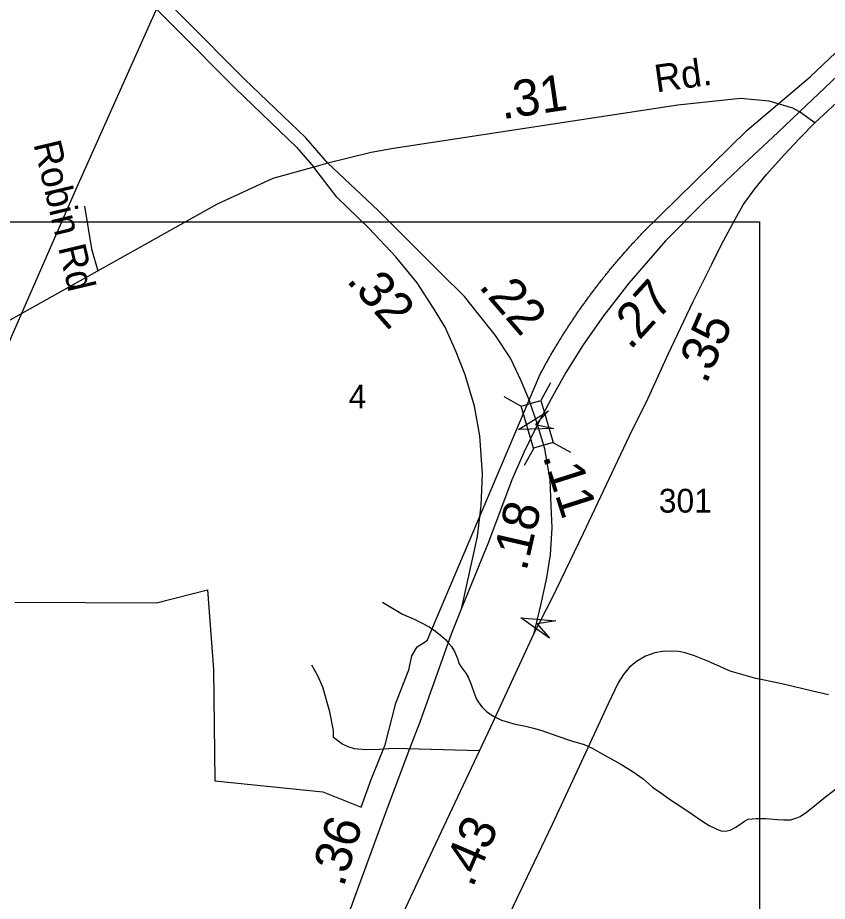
# Model space of a CAD drawing. Extents: x 2220236 to 2384410, y 720751 to 894131.
# Drawn here: x 2363977 to 2366771, y 834213 to 837260 of the extents above; entities that cross this region are included whole.
import ezdxf

# ---------------------------------------------------------------- set-up
doc = ezdxf.new("R2010")
doc.units = 0
doc.layers.add('Default', color=7, linetype='Continuous')

msp = doc.modelspace()

# ---------------------------------------------------------------- linework, layer by layer
at = {"layer": 'Default'}
for p, q in [((2365815.8, 836000.6), (2365782.5, 835940.1)), ((2365654.3, 835953.8), (2365714.7, 835920.5)), ((2365758, 835775.7), (2365724.7, 835715.3)), ((2365824.3, 835794.9), (2365884.7, 835761.6))]:
    msp.add_line(p, q, dxfattribs=at)
for points in [[(2365047.6, 836757.8), (2364971.5, 836845), (2364759.9, 837047.4), (2364549.1, 837259.9), (2364195.2, 837615.6), (2363901.9, 837907.5), (2363465.1, 838347.7), (2363011.2, 838803.3), (2362773.6, 839045.7), (2362648.7, 839166), (2362545.4, 839253.7), (2362442, 839335.2), (2362359.8, 839390.5), (2362284.1, 839433.2), (2362196.3, 839477.1), (2362076, 839531.8), (2361981.2, 839570.5)], [(2361962.6, 839529.4), (2362058.2, 839490.4), (2362176.9, 839436.4), (2362262.9, 839393.3), (2362336.1, 839352.1), (2362415.4, 839298.8), (2362516.8, 839218.8), (2362618.4, 839132.6), (2362741.8, 839013.7), (2362979.1, 838771.6), (2363433.1, 838315.9), (2363870, 837875.6), (2364163.3, 837583.7), (2364517.1, 837228.1), (2364728.3, 837015.2), (2364938.9, 836813.9), (2364999.1, 836744.8)], [(2367881.5, 838035.2), (2367823.1, 838025.3), (2367698.7, 837905.5), (2367439.2, 837659), (2367039.4, 837280.3), (2366828.6, 837081.1), (2366675, 836935.4)], [(2366727.6, 836897.2), (2366878.3, 837036.1), (2366990.8, 837142.8), (2367117, 837260.7), (2367486.6, 837605.6), (2367752, 837856.9), (2367864.5, 837970.7), (2367881.5, 838035.2)], [(2364607, 837628.1), (2364180.7, 836673.2), (2363958.7, 836166.7), (2363737, 835648.3), (2363507.5, 835115.6), (2363260.7, 834528.9), (2363046.8, 834030.5), (2362542.8, 832870.8), (2362323.1, 832356.4), (2362132.5, 831914.2), (2361865.6, 831321.2), (2361676.6, 830902.9), (2361499.7, 830489.1), (2361242.7, 829918.1), (2360865.2, 829049.9), (2360582.9, 828412.7)], [(2363967.5, 835244.7), (2364456.8, 835241.6), (2364632, 835286.4), (2364652.5, 835011.8), (2364658, 834628.3), (2365030.5, 834590.2), (2365162.2, 834536.8), (2365196.5, 834633.2), (2365245.8, 834752.2), (2365282, 834896.2), (2365327, 835010.4), (2365337.8, 835059.4), (2365355.5, 835090.6), (2365389.8, 835112.5), (2365776.2, 836022.9), (2365777.8, 836026), (2365779.5, 836029.1), (2365781.2, 836032.2), (2365782.8, 836035.2), (2365784.5, 836038.3), (2365786, 836041.4), (2365787.8, 836044.5), (2365789.5, 836047.6), (2365791, 836050.6), (2365792.8, 836053.8), (2365794.5, 836056.8), (2365796.2, 836059.9), (2365797.8, 836062.9), (2365799.5, 836066), (2365801.2, 836069.1), (2365803, 836072.1), (2365804.8, 836075.1), (2365806.5, 836078.2), (2365808.2, 836081.2), (2365809.8, 836084.2), (2365811.5, 836087.3), (2365813.2, 836090.4), (2365815, 836093.4), (2365816.8, 836096.4), (2365818.5, 836099.4), (2365820.2, 836102.5), (2365822, 836105.5), (2365823.8, 836108.5), (2365825.8, 836111.6), (2365827.5, 836114.6), (2365829.2, 836117.6), (2365831, 836120.6), (2365832.8, 836123.6), (2365834.5, 836126.6), (2365836.2, 836129.6), (2365838.2, 836132.6), (2365840, 836135.6), (2365841.8, 836138.6), (2365843.5, 836141.6), (2365845.5, 836144.6), (2365847.2, 836147.6), (2365849, 836150.5), (2365851, 836153.5), (2365852.8, 836156.5), (2365854.8, 836159.4), (2365856.5, 836162.4), (2365858.2, 836165.4), (2365860.2, 836168.3), (2365862, 836171.3), (2365864, 836174.2), (2365865.8, 836177.2), (2365867.8, 836180.2), (2365869.5, 836183.1), (2365871.5, 836186.1), (2365873.5, 836189), (2365875.2, 836191.9), (2365877.2, 836194.9), (2365879, 836197.8), (2365881, 836200.8), (2365883, 836203.6), (2365884.8, 836206.6), (2365886.8, 836209.5), (2365888.8, 836212.4), (2365890.8, 836215.3), (2365892.5, 836218.2), (2365894.5, 836221.1), (2365896.5, 836224.1), (2365898.5, 836226.9), (2365900.5, 836229.9), (2365902.5, 836232.8), (2365904.2, 836235.6), (2365906.2, 836238.5), (2365908.2, 836241.4), (2365910.2, 836244.3), (2365912.2, 836247.2), (2365914.2, 836250.1), (2365916.2, 836252.9), (2365918.2, 836255.8), (2365920.2, 836258.6), (2365922.2, 836261.5), (2365924.2, 836264.4), (2365926.2, 836267.2), (2365928.5, 836270.1), (2365930.5, 836272.9), (2365932.5, 836275.8), (2365934.5, 836278.6), (2365936.5, 836281.4), (2365938.5, 836284.3), (2365940.8, 836287.1), (2365942.8, 836289.9), (2365944.8, 836292.8), (2365946.8, 836295.6), (2365949, 836298.4), (2365951, 836301.2), (2365953, 836304.1), (2365955.2, 836306.9), (2365957.2, 836309.7), (2365959.2, 836312.5), (2365961.5, 836315.3), (2365963.5, 836318.1), (2365965.8, 836320.9), (2365967.8, 836323.7), (2365970, 836326.4), (2365972, 836329.2), (2365974.2, 836332), (2365976.2, 836334.8), (2365978.5, 836337.6), (2365980.5, 836340.3), (2365982.8, 836343.1), (2365984.8, 836345.9), (2365989.2, 836351.4), (2365991.2, 836354.1), (2365995.8, 836359.6), (2365997.8, 836362.4), (2366000, 836365.1), (2366002.8, 836368.4), (2366004.5, 836370.6), (2366006.5, 836373.3), (2366008.8, 836376), (2366011, 836378.8), (2366013.2, 836381.4), (2366015.5, 836384.2), (2366017.5, 836386.9), (2366019.8, 836389.6), (2366022, 836392.3), (2366024.2, 836395), (2366026.5, 836397.7), (2366028.8, 836400.4), (2366031, 836403.1), (2366033.2, 836405.8), (2366035.5, 836408.4), (2366037.8, 836411.1), (2366040, 836413.8), (2366042.2, 836416.4), (2366044.5, 836419.1), (2366046.8, 836421.8), (2366049, 836424.4), (2366051.2, 836427.1), (2366053.8, 836429.8), (2366056, 836432.4), (2366058.2, 836435.1), (2366062.8, 836440.3), (2366065, 836442.9), (2366067.5, 836445.6), (2366072, 836450.8), (2366074.5, 836453.4), (2366079, 836458.7), (2366081.5, 836461.2), (2366086, 836466.5), (2366088.5, 836469.1), (2366090.8, 836471.7), (2366093, 836474.2), (2366095.5, 836476.8), (2366097.8, 836479.4), (2366100.2, 836482), (2366102.5, 836484.6), (2366105, 836487.1), (2366107.2, 836489.7), (2366109.8, 836492.2), (2366112, 836494.8), (2366114.5, 836497.4), (2366117, 836499.9), (2366119.2, 836502.5), (2366121.8, 836505), (2366124, 836507.6), (2366126.5, 836510.1), (2366129, 836512.6), (2366131.2, 836515.1), (2366134.8, 836518.6), (2366494, 836872.4), (2366712.2, 837056.4), (2367263.5, 837579.8)], [(2363967.5, 835244.7), (2364456.8, 835241.6), (2364632, 835286.4), (2364652.5, 835011.8), (2364658, 834628.3), (2365030.5, 834590.2), (2365162.2, 834536.8), (2365196.5, 834633.2), (2365245.8, 834752.2), (2365282, 834896.2), (2365327, 835010.4), (2365337.8, 835059.4), (2365355.5, 835090.6), (2365389.8, 835112.5), (2365776.2, 836022.9), (2365777.8, 836026), (2365779.5, 836029.1), (2365781.2, 836032.2), (2365782.8, 836035.2), (2365784.5, 836038.3), (2365786, 836041.4), (2365787.8, 836044.5), (2365789.5, 836047.6), (2365791, 836050.6), (2365792.8, 836053.8), (2365794.5, 836056.8), (2365796.2, 836059.9), (2365797.8, 836062.9), (2365799.5, 836066), (2365801.2, 836069.1), (2365803, 836072.1), (2365804.8, 836075.1), (2365806.5, 836078.2), (2365808.2, 836081.2), (2365809.8, 836084.2), (2365811.5, 836087.3), (2365813.2, 836090.4), (2365815, 836093.4), (2365816.8, 836096.4), (2365818.5, 836099.4), (2365820.2, 836102.5), (2365822, 836105.5), (2365823.8, 836108.5), (2365825.8, 836111.6), (2365827.5, 836114.6), (2365829.2, 836117.6), (2365831, 836120.6), (2365832.8, 836123.6), (2365834.5, 836126.6), (2365836.2, 836129.6), (2365838.2, 836132.6), (2365840, 836135.6), (2365841.8, 836138.6), (2365843.5, 836141.6), (2365845.5, 836144.6), (2365847.2, 836147.6), (2365849, 836150.5), (2365851, 836153.5), (2365852.8, 836156.5), (2365854.8, 836159.4), (2365856.5, 836162.4), (2365858.2, 836165.4), (2365860.2, 836168.3), (2365862, 836171.3), (2365864, 836174.2), (2365865.8, 836177.2), (2365867.8, 836180.2), (2365869.5, 836183.1), (2365871.5, 836186.1), (2365873.5, 836189), (2365875.2, 836191.9), (2365877.2, 836194.9), (2365879, 836197.8), (2365881, 836200.8), (2365883, 836203.6), (2365884.8, 836206.6), (2365886.8, 836209.5), (2365888.8, 836212.4), (2365890.8, 836215.3), (2365892.5, 836218.2), (2365894.5, 836221.1), (2365896.5, 836224.1), (2365898.5, 836226.9), (2365900.5, 836229.9), (2365902.5, 836232.8), (2365904.2, 836235.6), (2365906.2, 836238.5), (2365908.2, 836241.4), (2365910.2, 836244.3), (2365912.2, 836247.2), (2365914.2, 836250.1), (2365916.2, 836252.9), (2365918.2, 836255.8), (2365920.2, 836258.6), (2365922.2, 836261.5), (2365924.2, 836264.4), (2365926.2, 836267.2), (2365928.5, 836270.1), (2365930.5, 836272.9), (2365932.5, 836275.8), (2365934.5, 836278.6), (2365936.5, 836281.4), (2365938.5, 836284.3), (2365940.8, 836287.1), (2365942.8, 836289.9), (2365944.8, 836292.8), (2365946.8, 836295.6), (2365949, 836298.4), (2365951, 836301.2), (2365953, 836304.1), (2365955.2, 836306.9), (2365957.2, 836309.7), (2365959.2, 836312.5), (2365961.5, 836315.3), (2365963.5, 836318.1), (2365965.8, 836320.9), (2365967.8, 836323.7), (2365970, 836326.4), (2365972, 836329.2), (2365974.2, 836332), (2365976.2, 836334.8), (2365978.5, 836337.6), (2365980.5, 836340.3), (2365982.8, 836343.1), (2365984.8, 836345.9), (2365989.2, 836351.4), (2365991.2, 836354.1), (2365995.8, 836359.6), (2365997.8, 836362.4), (2366000, 836365.1), (2366002.8, 836368.4), (2366004.5, 836370.6), (2366006.5, 836373.3), (2366008.8, 836376), (2366011, 836378.8), (2366013.2, 836381.4), (2366015.5, 836384.2), (2366017.5, 836386.9), (2366019.8, 836389.6), (2366022, 836392.3), (2366024.2, 836395), (2366026.5, 836397.7), (2366028.8, 836400.4), (2366031, 836403.1), (2366033.2, 836405.8), (2366035.5, 836408.4), (2366037.8, 836411.1), (2366040, 836413.8), (2366042.2, 836416.4), (2366044.5, 836419.1), (2366046.8, 836421.8), (2366049, 836424.4), (2366051.2, 836427.1), (2366053.8, 836429.8), (2366056, 836432.4), (2366058.2, 836435.1), (2366062.8, 836440.3), (2366065, 836442.9), (2366067.5, 836445.6), (2366072, 836450.8), (2366074.5, 836453.4), (2366079, 836458.7), (2366081.5, 836461.2), (2366086, 836466.5), (2366088.5, 836469.1), (2366090.8, 836471.7), (2366093, 836474.2), (2366095.5, 836476.8), (2366097.8, 836479.4), (2366100.2, 836482), (2366102.5, 836484.6), (2366105, 836487.1), (2366107.2, 836489.7), (2366109.8, 836492.2), (2366112, 836494.8), (2366114.5, 836497.4), (2366117, 836499.9), (2366119.2, 836502.5), (2366121.8, 836505), (2366124, 836507.6), (2366126.5, 836510.1), (2366129, 836512.6), (2366131.2, 836515.1), (2366134.8, 836518.6), (2366494, 836872.4), (2366712.2, 837056.4), (2367263.5, 837579.8)], [(2366675, 836935.4), (2366651.6, 836948.3), (2366570, 836971.9), (2366470.8, 836980.7), (2366254.6, 836958.1), (2365273.9, 836808.5), (2365197.3, 836795), (2365047.6, 836757.8)], [(2366675, 836935.4), (2366599.8, 836864.1), (2366466.4, 836739.4), (2366346.1, 836624.8), (2366212.7, 836489.8), (2366086.5, 836344.8), (2365998.1, 836231.6), (2365928.5, 836131.5), (2365869, 836035.8), (2365818.3, 835945.8), (2365770.5, 835856.5)], [(2366727.6, 836897.2), (2366675, 836935.4)], [(2365759.6, 835137.8), (2365821.9, 835258.2), (2365929.2, 835481.6), (2366088.7, 835818.2), (2366152.5, 835947.3), (2366222.1, 836099.6), (2366307.6, 836280.9), (2366372.9, 836410), (2366404.8, 836475.3), (2366452.6, 836565.3), (2366480.2, 836614.6), (2366520.8, 836669.7), (2366561.4, 836719.1), (2366622.3, 836787.2), (2366674.5, 836842.9), (2366727.6, 836897.2)], [(2365047.6, 836757.8), (2364999.1, 836744.8)], [(2365770.5, 835856.5), (2365741.6, 835941.7), (2365714.1, 836007), (2365677.8, 836085.3), (2365625.7, 836163.7), (2365567.7, 836237.7), (2365518.4, 836298.6), (2365435.7, 836379.8), (2365329.9, 836485.7), (2365221.1, 836594.5), (2365047.6, 836757.8)], [(2364999.1, 836744.8), (2364858.1, 836705.3), (2364665.2, 836617), (2363941.9, 836212.7), (2362886.5, 835596.2), (2362347.4, 835295.3), (2362029.8, 835139.9), (2361597.6, 834994.4), (2361396.7, 834947.3), (2361273.2, 834936), (2361040.9, 834932.8), (2360542.2, 834969.2), (2359799.4, 835041.1), (2359680.3, 835048.4), (2359095.4, 835105.6), (2358650.7, 835139.4), (2356308.8, 835355.1), (2356191, 835353.7), (2355753.2, 835178.6), (2355464.7, 835076.4), (2355163.2, 834954.7), (2355002.7, 834896.3), (2354765.2, 834839.5), (2354690.6, 834836.3)], [(2365510.3, 835225.3), (2365563.3, 835470.2), (2365576.4, 835577.6), (2365580.7, 835686.4), (2365572, 835818.4), (2365553.2, 835919.9), (2365521.3, 836028.7), (2365489.4, 836110), (2365451.7, 836192.7), (2365412.5, 836258), (2365356, 836345), (2365282, 836434.9), (2365189.2, 836533.6), (2365079, 836640.9), (2364999.1, 836744.8)], [(2364207.8, 836610.1), (2364232.1, 836462.5), (2364254.1, 836386.3)], [(2352250.4, 836555.8), (2366536.4, 836555.8), (2366536.4, 826026.4), (2352250.4, 826026.4), (2352250.4, 836555.8)], [(2365770.5, 835856.5), (2365723.3, 835760.1), (2365682.7, 835665.8), (2365601.5, 835451.1), (2365510.3, 835225.3)], [(2365759.6, 835137.8), (2365782.2, 835233.8), (2365802.5, 835328.1), (2365815.6, 835407.8), (2365821.4, 835500.7), (2365818.5, 835576.1), (2365814.9, 835666.1), (2365796, 835773.4), (2365770.5, 835856.5)], [(2365236.1, 835244.7), (2365270.4, 835223.1), (2365304.7, 835203.2), (2365345.2, 835185.1), (2365371, 835172.4), (2365397.1, 835158.7), (2365419.1, 835143.9), (2365437.4, 835129.2), (2365453.7, 835115.1), (2365463.7, 835103), (2365474.1, 835091.3), (2365484, 835073.6), (2365494.5, 835049.5), (2365501.1, 835031.7), (2365506.8, 835022.1), (2365523.1, 834999.8), (2365531.2, 834986), (2365541.5, 834960.1), (2365551.9, 834930.4), (2365560.3, 834910), (2365568.3, 834897.2), (2365580.4, 834882.3), (2365596.5, 834866.5), (2365618.8, 834851), (2365646.9, 834837.4), (2365673.9, 834828.7), (2365689.1, 834824.4), (2365729.2, 834816.2), (2365757, 834809.8), (2365785.3, 834801.1), (2365837.5, 834783.5), (2365887.8, 834765.9), (2365932, 834752.9), (2365945, 834747.9), (2365962.1, 834739.4), (2365986.3, 834725.6), (2366014.5, 834709.7), (2366058.8, 834685.9), (2366101.3, 834659.1), (2366135.4, 834634.9), (2366167.8, 834606), (2366200.2, 834584.3), (2366230.3, 834562.6), (2366268.7, 834536.9), (2366304.8, 834513.1), (2366341.3, 834487.4), (2366363.5, 834473.5), (2366391.7, 834459.9), (2366405, 834455.5), (2366419.8, 834454.5), (2366435.7, 834458.4), (2366452.4, 834466.7), (2366469.4, 834477.2), (2366485.3, 834489.3), (2366497.2, 834495.4), (2366525, 834498.2), (2366559.2, 834497.9), (2366599.3, 834494.6), (2366621.1, 834493.2), (2366645.3, 834493.2), (2366665.1, 834500), (2366677, 834505.4), (2366698.7, 834520.1), (2366714.6, 834532.2), (2366764.2, 834572.9), (2366813.8, 834611.1)], [(2365510.3, 835225.3), (2365473.2, 835133.4), (2365364.5, 834830.2), (2365329.7, 834737.9), (2365251.4, 834529.9), (2365148.4, 834251.4), (2365106.4, 834135.3), (2365029.5, 833920.6), (2364970.1, 833765.4), (2364925.1, 833618.9), (2364862.2, 833475.2), (2364807.7, 833284.2), (2364772, 833128.9), (2364733.2, 832971.8), (2364637.7, 832573.8), (2364524.4, 832047.2), (2364427.5, 831612.6), (2364329.8, 831169), (2364266.4, 830882.6)], [(2364341.4, 830867.4), (2364393.2, 831103.9), (2364420.8, 831237.8), (2364498, 831571.5), (2364594.9, 832016), (2364735.9, 832652.3), (2364813.5, 832983.4), (2364844.3, 833111.9), (2364872, 833215.5), (2364935.3, 833404.7), (2364974.6, 833500.2), (2365031.7, 833594.2), (2365108.6, 833753.8), (2365152.1, 833848.1), (2365266.6, 834086), (2365401.4, 834373.3), (2365610.2, 834814.3), (2365759.6, 835137.8)], [(2366774.5, 834924.5), (2366719.4, 834937.6), (2366652.7, 834953.5), (2366603.4, 834965.1), (2366523.7, 834981.1), (2366475.8, 834994.2), (2366435.2, 835005.8), (2366378.7, 835031.9), (2366352.6, 835043.5), (2366312, 835059.4), (2366280.1, 835069.6), (2366258.3, 835073.9), (2366233.7, 835075.4), (2366201.8, 835073.9), (2366175.7, 835069.6), (2366143.8, 835058), (2366111.9, 835039.1), (2366087.2, 835018.8), (2366067, 834994.2), (2366049.6, 834966.6), (2366014.8, 834894.1), (2365937.2, 834727.2), (2365821.2, 834477.7), (2365611, 834036.7)], [(2365257.5, 834738.2), (2365225.1, 834736.4), (2365178.7, 834735), (2365139.6, 834737.9), (2365117.8, 834745.1), (2365096.1, 834755.3), (2365067.1, 834777), (2365067.1, 834801.7), (2365054.1, 834866.3), (2365030.1, 834951.1), (2365012.7, 834989.7), (2364992.1, 835027.5)], [(2365570.9, 834731.2), (2365278.8, 834739.3), (2365257.5, 834738.2)]]:
    msp.add_lwpolyline(points, dxfattribs=at)
for points in [[(2365782.5, 835940.1), (2365824.6, 835795), (2365756.8, 835775.4), (2365714.7, 835920.5)], [(2365826.9, 835843.5), (2365705, 835839.5), (2365808.6, 835903.9), (2365763.4, 835857.2)], [(2365812.7, 835120.6), (2365712.8, 835190.5), (2365834.3, 835179.9), (2365770.1, 835169.7)]]:
    msp.add_lwpolyline(points, close=True, dxfattribs=at)

# ---------------------------------------------------------------- texts
for s, height, rotation, p in [('Rd.', 95, 7.9859, (2366181.1, 837001.9)), ('.31', 125, 8.2526, (2365649.2, 836909.7)), ('Robin Rd', 95, 283.386, (2364031.4, 836824.5)), ('.32', 125, 311.7584, (2365108.5, 836351.8)), ('.22', 125, 310.8697, (2365565, 836331.8)), ('.27', 125, 47.558, (2366091, 836111.1)), ('.35', 125, 66.2232, (2366352.9, 835993.3)), ('.11', 125, 287.7525, (2365787.9, 835747.9)), ('.18', 125, 77.0063, (2365732.3, 835347.8)), ('.36', 125, 73.2923, (2365101.9, 834258.7)), ('.43', 125, 66.8275, (2365546.8, 834256.7))]:
    msp.add_text(s, height=height, rotation=rotation, dxfattribs=at).set_placement(p)
for s, height, p in [('4', 82, (2365119.6, 835912.4)), ('301', 82.02, (2366189.4, 835553.1))]:
    msp.add_text(s, height=height, dxfattribs=at).set_placement(p)

doc.saveas('drawing.dxf')
